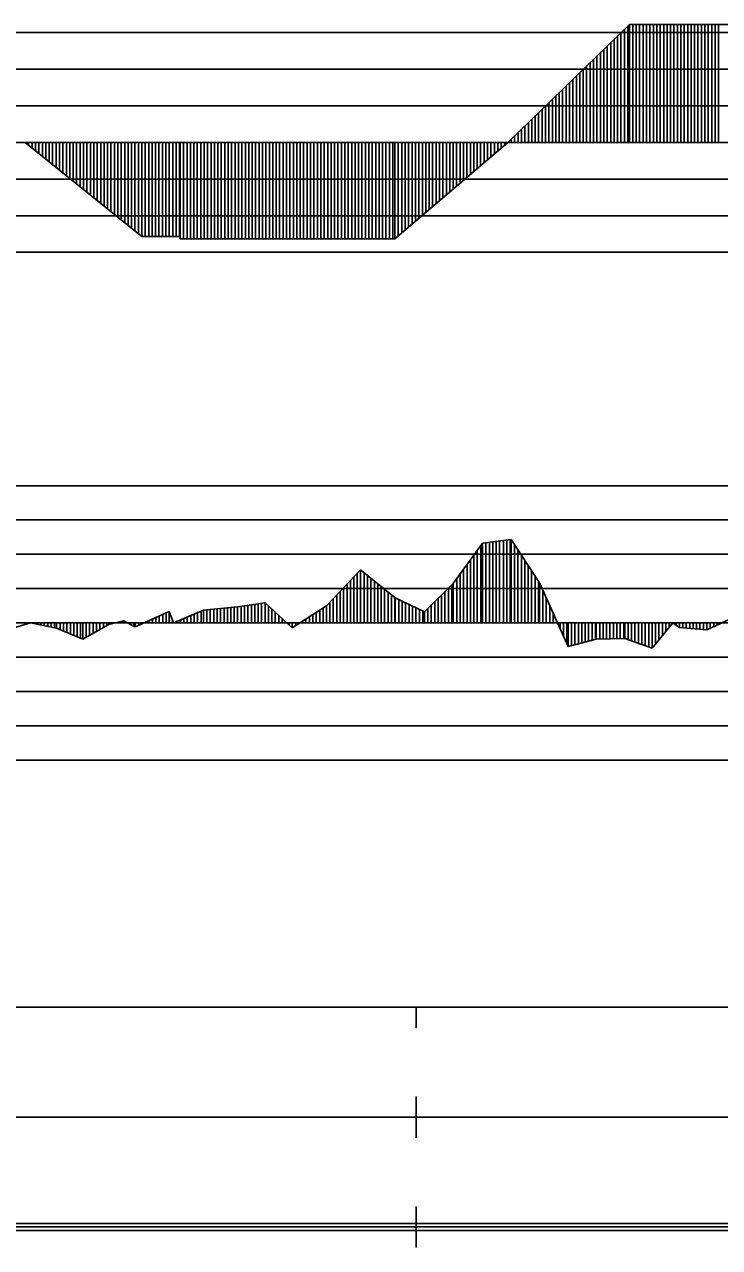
# Model space of a CAD drawing. Extents: x 2 to 10148, y 0 to 380.
# Drawn here: x 3571.4 to 3622, y 196.5 to 285.6 of the extents above; entities that cross this region are included whole.
import ezdxf

# ---------------------------------------------------------------- set-up
doc = ezdxf.new("R2010")
doc.units = 0
for name, color, linetype in [('POSUN_CARA', 7, 'Continuous'), ('POSUN_RASTR', 7, 'Continuous'), ('RYCHL_RASTR', 7, 'Continuous'), ('ZRYCHL_CARA', 7, 'Continuous'), ('ZRYCHL_RASTR', 7, 'Continuous')]:
    doc.layers.add(name, color=color, linetype=linetype)

msp = doc.modelspace()

# ---------------------------------------------------------------- linework, layer by layer
at = {"layer": 'POSUN_CARA'}
for p, q in [((3602.625, 244.87), (3604.752, 247.821)), ((3604.752, 247.821), (3606.834, 248.077)), ((3604.752, 242), (3604.752, 247.821)), ((3605.002, 242), (3605.002, 247.852)), ((3605.252, 242), (3605.252, 247.883)), ((3605.502, 242), (3605.502, 247.914)), ((3605.752, 242), (3605.751, 247.944)), ((3606.002, 242), (3606.002, 247.975)), ((3606.274, 242), (3606.274, 248.009)), ((3606.524, 242), (3606.524, 248.039)), ((3606.774, 242), (3606.774, 248.07)), ((3606.834, 248.077), (3608.902, 244.925)), ((3606.834, 242), (3606.834, 248.077)), ((3607.084, 242), (3607.084, 247.696)), ((3604.125, 242), (3604.125, 246.952)), ((3604.375, 242), (3604.375, 247.299)), ((3604.625, 242), (3604.625, 247.646)), ((3607.334, 242), (3607.334, 247.315)), ((3607.584, 242), (3607.584, 246.934)), ((3603.375, 242), (3603.375, 245.911)), ((3603.625, 242), (3603.625, 246.258)), ((3603.875, 242), (3603.875, 246.605)), ((3607.834, 242), (3607.834, 246.553)), ((3608.084, 242), (3608.084, 246.172)), ((3593.38, 243.244), (3595.871, 245.872)), ((3595.13, 242), (3595.13, 245.09)), ((3595.38, 242), (3595.38, 245.354)), ((3595.63, 242), (3595.63, 245.618)), ((3595.871, 245.872), (3598.399, 243.84)), ((3595.871, 242), (3595.871, 245.872)), ((3596.121, 242), (3596.121, 245.671)), ((3596.371, 242), (3596.371, 245.47)), ((3596.621, 242), (3596.621, 245.27)), ((3596.871, 242), (3596.871, 245.069)), ((3602.875, 242), (3602.875, 245.217)), ((3603.125, 242), (3603.125, 245.564)), ((3608.334, 242), (3608.334, 245.791)), ((3608.584, 242), (3608.584, 245.41)), ((3608.834, 242), (3608.834, 245.029)), ((3594.38, 242), (3594.38, 244.299)), ((3594.63, 242), (3594.63, 244.563)), ((3594.88, 242), (3594.88, 244.826)), ((3597.121, 242), (3597.121, 244.868)), ((3597.371, 242), (3597.371, 244.667)), ((3597.621, 242), (3597.621, 244.466)), ((3597.871, 242), (3597.871, 244.265)), ((3600.517, 242.821), (3602.625, 244.87)), ((3602.017, 242), (3602.017, 244.279)), ((3602.267, 242), (3602.267, 244.522)), ((3602.517, 242), (3602.517, 244.765)), ((3602.625, 242), (3602.625, 244.87)), ((3608.902, 244.925), (3610.986, 240.291)), ((3608.902, 242), (3608.902, 244.925)), ((3609.152, 242), (3609.152, 244.369)), ((3586.908, 243.168), (3588.904, 243.472)), ((3587.408, 242), (3587.408, 243.244)), ((3587.658, 242), (3587.658, 243.282)), ((3587.908, 242), (3587.908, 243.32)), ((3588.158, 242), (3588.158, 243.358)), ((3588.408, 242), (3588.408, 243.396)), ((3588.658, 242), (3588.658, 243.434)), ((3588.904, 243.472), (3590.888, 241.64)), ((3588.904, 242), (3588.904, 243.472)), ((3589.154, 242), (3589.154, 243.241)), ((3590.888, 241.64), (3593.38, 243.244)), ((3593.38, 242), (3593.38, 243.244)), ((3593.63, 242), (3593.63, 243.508)), ((3593.88, 242), (3593.88, 243.771)), ((3594.13, 242), (3594.13, 244.035)), ((3598.121, 242), (3598.121, 244.064)), ((3598.371, 242), (3598.371, 243.863)), ((3598.399, 243.84), (3600.517, 242.821)), ((3598.399, 242), (3598.399, 243.84)), ((3598.649, 242), (3598.649, 243.72)), ((3598.899, 242), (3598.899, 243.6)), ((3599.149, 242), (3599.149, 243.479)), ((3599.399, 242), (3599.399, 243.359)), ((3599.649, 242), (3599.649, 243.239)), ((3601.017, 242), (3601.017, 243.307)), ((3601.267, 242), (3601.267, 243.55)), ((3601.517, 242), (3601.517, 243.793)), ((3601.767, 242), (3601.767, 244.036)), ((3609.402, 242), (3609.402, 243.813)), ((3609.652, 242), (3609.652, 243.257)), ((3579.449, 241.722), (3581.922, 242.822)), ((3580.949, 242), (3580.949, 242.389)), ((3581.199, 242), (3581.199, 242.5)), ((3581.449, 242), (3581.449, 242.611)), ((3581.699, 242), (3581.699, 242.723)), ((3581.922, 242.822), (3582.238, 242.002)), ((3581.922, 242), (3581.922, 242.822)), ((3582.238, 242.002), (3584.417, 242.941)), ((3583.238, 242), (3583.238, 242.433)), ((3583.488, 242), (3583.488, 242.541)), ((3583.738, 242), (3583.738, 242.649)), ((3583.988, 242), (3583.988, 242.756)), ((3584.238, 242), (3584.238, 242.864)), ((3584.417, 242.941), (3586.908, 243.168)), ((3584.417, 242), (3584.417, 242.941)), ((3584.667, 242), (3584.667, 242.964)), ((3584.917, 242), (3584.917, 242.987)), ((3585.167, 242), (3585.167, 243.009)), ((3585.417, 242), (3585.417, 243.032)), ((3585.667, 242), (3585.667, 243.055)), ((3585.917, 242), (3585.917, 243.077)), ((3586.167, 242), (3586.167, 243.1)), ((3586.417, 242), (3586.417, 243.123)), ((3586.667, 242), (3586.667, 243.146)), ((3586.908, 242), (3586.908, 243.168)), ((3587.158, 242), (3587.158, 243.206)), ((3589.404, 242), (3589.404, 243.01)), ((3589.654, 242), (3589.654, 242.779)), ((3589.904, 242), (3589.904, 242.548)), ((3592.138, 242), (3592.138, 242.444)), ((3592.388, 242), (3592.388, 242.605)), ((3592.638, 242), (3592.638, 242.766)), ((3592.888, 242), (3592.888, 242.927)), ((3593.138, 242), (3593.138, 243.088)), ((3599.899, 242), (3599.899, 243.118)), ((3600.149, 242), (3600.149, 242.998)), ((3600.399, 242), (3600.399, 242.878)), ((3600.517, 242), (3600.517, 242.821)), ((3600.767, 242), (3600.767, 243.064)), ((3609.902, 242), (3609.902, 242.702)), ((3621.098, 241.49), (3623.098, 242.411)), ((3566.818, 240.512), (3571.815, 242.017)), ((3571.568, 242), (3571.568, 241.943)), ((3571.815, 242.017), (3573.717, 241.611)), ((3571.815, 242), (3571.815, 242.017)), ((3572.065, 242), (3572.065, 241.964)), ((3572.315, 242), (3572.315, 241.911)), ((3572.565, 242), (3572.565, 241.857)), ((3572.815, 242), (3572.815, 241.804)), ((3573.065, 242), (3573.065, 241.75)), ((3573.315, 242), (3573.315, 241.697)), ((3573.565, 242), (3573.565, 241.644)), ((3573.717, 242), (3573.717, 241.611)), ((3573.717, 241.611), (3575.622, 240.827)), ((3573.967, 242), (3573.967, 241.508)), ((3574.217, 242), (3574.217, 241.405)), ((3574.467, 242), (3574.467, 241.302)), ((3574.717, 242), (3574.717, 241.199)), ((3574.967, 242), (3574.967, 241.096)), ((3575.217, 242), (3575.217, 240.993)), ((3575.467, 242), (3575.467, 240.891)), ((3575.622, 242), (3575.622, 240.827)), ((3575.622, 240.827), (3577.51, 241.879)), ((3575.872, 242), (3575.872, 240.966)), ((3576.122, 242), (3576.122, 241.106)), ((3576.372, 242), (3576.372, 241.245)), ((3576.622, 242), (3576.622, 241.384)), ((3576.872, 242), (3576.872, 241.524)), ((3577.122, 242), (3577.122, 241.663)), ((3577.372, 242), (3577.372, 241.802)), ((3577.51, 241.879), (3578.593, 242.164)), ((3577.51, 242), (3577.51, 241.879)), ((3577.76, 242), (3577.76, 241.945)), ((3578.01, 242), (3578.01, 242.011)), ((3578.26, 242), (3578.26, 242.077)), ((3578.51, 242), (3578.51, 242.142)), ((3578.593, 242.164), (3579.449, 241.722)), ((3578.593, 242), (3578.593, 242.164)), ((3578.843, 242), (3578.843, 242.035)), ((3579.093, 242), (3579.093, 241.906)), ((3579.343, 242), (3579.343, 241.777)), ((3579.449, 242), (3579.449, 241.722)), ((3579.699, 242), (3579.699, 241.833)), ((3579.949, 242), (3579.949, 241.944)), ((3580.199, 242), (3580.199, 242.056)), ((3580.449, 242), (3580.449, 242.167)), ((3580.699, 242), (3580.699, 242.278)), ((3582.172, 242), (3582.172, 242.173)), ((3582.238, 242), (3582.238, 242.002)), ((3582.488, 242), (3582.488, 242.11)), ((3582.738, 242), (3582.738, 242.218)), ((3582.988, 242), (3582.988, 242.325)), ((3590.154, 242), (3590.154, 242.318)), ((3590.404, 242), (3590.404, 242.087)), ((3590.654, 242), (3590.654, 241.856)), ((3590.888, 242), (3590.888, 241.64)), ((3591.138, 242), (3591.138, 241.801)), ((3591.388, 242), (3591.388, 241.962)), ((3591.638, 242), (3591.638, 242.123)), ((3591.888, 242), (3591.888, 242.284)), ((3610.152, 242), (3610.152, 242.146)), ((3610.402, 242), (3610.402, 241.59)), ((3610.652, 242), (3610.652, 241.034)), ((3610.902, 242), (3610.902, 240.478)), ((3610.986, 242), (3610.986, 240.291)), ((3611.236, 242), (3611.236, 240.354)), ((3611.486, 242), (3611.486, 240.417)), ((3611.736, 242), (3611.736, 240.48)), ((3611.986, 242), (3611.986, 240.543)), ((3612.236, 242), (3612.236, 240.606)), ((3612.486, 242), (3612.486, 240.67)), ((3612.736, 242), (3612.736, 240.733)), ((3612.986, 242), (3612.986, 240.796)), ((3613.042, 242), (3613.042, 240.81)), ((3613.292, 242), (3613.292, 240.818)), ((3613.542, 242), (3613.542, 240.826)), ((3613.792, 242), (3613.792, 240.834)), ((3614.042, 242), (3614.042, 240.842)), ((3614.292, 242), (3614.292, 240.851)), ((3614.542, 242), (3614.542, 240.859)), ((3614.792, 242), (3614.792, 240.867)), ((3615.042, 242), (3615.042, 240.875)), ((3615.112, 242), (3615.112, 240.878)), ((3615.362, 242), (3615.362, 240.788)), ((3615.612, 242), (3615.612, 240.698)), ((3615.862, 242), (3615.862, 240.609)), ((3616.112, 242), (3616.112, 240.519)), ((3616.362, 242), (3616.362, 240.429)), ((3616.612, 242), (3616.612, 240.339)), ((3616.862, 242), (3616.862, 240.25)), ((3617.112, 240.16), (3618.62, 242.001)), ((3617.112, 242), (3617.112, 240.16)), ((3617.362, 242), (3617.362, 240.465)), ((3617.612, 242), (3617.612, 240.771)), ((3617.862, 242), (3617.862, 241.076)), ((3618.112, 242), (3618.112, 241.382)), ((3618.362, 242), (3618.362, 241.687)), ((3618.612, 242), (3618.612, 241.992)), ((3618.62, 242.001), (3619.099, 241.661)), ((3618.62, 242), (3618.62, 242.001)), ((3618.87, 242), (3618.87, 241.824)), ((3619.099, 242), (3619.099, 241.661)), ((3619.099, 241.661), (3621.098, 241.49)), ((3619.349, 242), (3619.349, 241.639)), ((3619.599, 242), (3619.599, 241.618)), ((3619.849, 242), (3619.849, 241.597)), ((3620.099, 242), (3620.099, 241.575)), ((3620.349, 242), (3620.349, 241.554)), ((3620.599, 242), (3620.599, 241.533)), ((3620.849, 242), (3620.849, 241.511)), ((3621.098, 242), (3621.098, 241.49)), ((3621.348, 242), (3621.348, 241.605)), ((3621.598, 242), (3621.598, 241.721)), ((3621.848, 242), (3621.848, 241.836)), ((3610.986, 240.291), (3613.042, 240.81)), ((3613.042, 240.81), (3615.112, 240.878)), ((3615.112, 240.878), (3617.112, 240.16))]:
    msp.add_line(p, q, dxfattribs=at)
at = {"layer": 'POSUN_RASTR'}
for p, q in [((3479.383, 252), (3668, 252)), ((3479.475, 249.5), (3668, 249.5)), ((3479.567, 247), (3668, 247)), ((3479.767, 244.5), (3668, 244.5)), ((3155.54, 242), (4045.764, 242)), ((3472, 239.5), (3668, 239.5)), ((3472, 237), (3668, 237)), ((3472, 234.5), (3668, 234.5)), ((3472, 232), (3668, 232))]:
    msp.add_line(p, q, dxfattribs=at)
at = {"layer": 'RYCHL_RASTR'}
for p, q in [((3155.54, 214), (4046.979, 214)), ((3599.908, 212.5), (3599.908, 214)), ((3599.908, 204.5), (3599.908, 207.5)), ((3155.54, 206), (4046.951, 206)), ((3599.908, 196.5), (3599.908, 199.5)), ((3155.54, 198.25), (4046.943, 198.25)), ((3155.54, 198), (4046.933, 198)), ((3155.54, 197.75), (4046.924, 197.75))]:
    msp.add_line(p, q, dxfattribs=at)
at = {"layer": 'ZRYCHL_CARA'}
for p, q in [((3606.592, 277), (3615.454, 285.597)), ((3615.092, 277), (3615.092, 285.246)), ((3615.342, 277), (3615.342, 285.489)), ((3615.454, 277), (3615.454, 285.597)), ((3615.454, 285.597), (3656.542, 285.597)), ((3615.704, 277), (3615.704, 285.597)), ((3615.954, 277), (3615.954, 285.597)), ((3616.204, 277), (3616.204, 285.597)), ((3616.454, 277), (3616.454, 285.597)), ((3616.704, 277), (3616.704, 285.597)), ((3616.954, 277), (3616.954, 285.597)), ((3617.204, 277), (3617.204, 285.597)), ((3617.454, 277), (3617.454, 285.597)), ((3617.704, 277), (3617.704, 285.597)), ((3617.954, 277), (3617.954, 285.597)), ((3618.204, 277), (3618.204, 285.597)), ((3618.454, 277), (3618.454, 285.597)), ((3618.704, 277), (3618.704, 285.597)), ((3618.954, 277), (3618.954, 285.597)), ((3619.204, 277), (3619.204, 285.597)), ((3619.454, 277), (3619.454, 285.597)), ((3619.704, 277), (3619.704, 285.597)), ((3619.954, 277), (3619.954, 285.597)), ((3620.204, 277), (3620.204, 285.597)), ((3620.454, 277), (3620.454, 285.597)), ((3620.704, 277), (3620.704, 285.597)), ((3620.954, 277), (3620.954, 285.597)), ((3621.204, 277), (3621.204, 285.597)), ((3621.454, 277), (3621.454, 285.597)), ((3621.704, 277), (3621.704, 285.597)), ((3621.954, 277), (3621.954, 285.597)), ((3614.092, 277), (3614.092, 284.276)), ((3614.342, 277), (3614.342, 284.519)), ((3614.592, 277), (3614.592, 284.761)), ((3614.842, 277), (3614.842, 285.004)), ((3613.342, 277), (3613.342, 283.548)), ((3613.592, 277), (3613.592, 283.791)), ((3613.842, 277), (3613.842, 284.033)), ((3612.342, 277), (3612.342, 282.578)), ((3612.592, 277), (3612.592, 282.821)), ((3612.842, 277), (3612.842, 283.063)), ((3613.092, 277), (3613.092, 283.306)), ((3611.342, 277), (3611.342, 281.608)), ((3611.592, 277), (3611.592, 281.851)), ((3611.842, 277), (3611.842, 282.093)), ((3612.092, 277), (3612.092, 282.336)), ((3610.592, 277), (3610.592, 280.881)), ((3610.842, 277), (3610.842, 281.123)), ((3611.092, 277), (3611.092, 281.366)), ((3609.592, 277), (3609.592, 279.91)), ((3609.842, 277), (3609.842, 280.153)), ((3610.092, 277), (3610.092, 280.395)), ((3610.342, 277), (3610.342, 280.638)), ((3608.592, 277), (3608.592, 278.94)), ((3608.842, 277), (3608.842, 279.183)), ((3609.092, 277), (3609.092, 279.425)), ((3609.342, 277), (3609.342, 279.668)), ((3607.842, 277), (3607.842, 278.213)), ((3608.092, 277), (3608.092, 278.455)), ((3608.342, 277), (3608.342, 278.698)), ((3606.842, 277), (3606.842, 277.243)), ((3607.092, 277), (3607.092, 277.485)), ((3607.342, 277), (3607.342, 277.728)), ((3607.592, 277), (3607.592, 277.97)), ((3155.54, 277), (4045.764, 277)), ((3571.427, 277), (3579.927, 270.141)), ((3571.677, 277), (3571.677, 276.798)), ((3571.927, 277), (3571.927, 276.597)), ((3572.177, 277), (3572.177, 276.395)), ((3572.427, 277), (3572.427, 276.193)), ((3572.677, 277), (3572.677, 275.991)), ((3572.927, 277), (3572.927, 275.79)), ((3573.177, 277), (3573.177, 275.588)), ((3573.427, 277), (3573.427, 275.386)), ((3573.677, 277), (3573.677, 275.184)), ((3573.927, 277), (3573.927, 274.983)), ((3574.177, 277), (3574.177, 274.781)), ((3574.427, 277), (3574.427, 274.579)), ((3574.677, 277), (3574.677, 274.377)), ((3574.927, 277), (3574.927, 274.176)), ((3575.177, 277), (3575.177, 273.974)), ((3575.427, 277), (3575.427, 273.772)), ((3575.677, 277), (3575.677, 273.57)), ((3575.927, 277), (3575.927, 273.369)), ((3576.177, 277), (3576.177, 273.167)), ((3576.427, 277), (3576.427, 272.965)), ((3576.677, 277), (3576.677, 272.763)), ((3576.927, 277), (3576.927, 272.562)), ((3577.177, 277), (3577.177, 272.36)), ((3577.427, 277), (3577.427, 272.158)), ((3577.677, 277), (3577.677, 271.956)), ((3577.927, 277), (3577.927, 271.755)), ((3578.177, 277), (3578.177, 271.553)), ((3578.427, 277), (3578.427, 271.351)), ((3578.677, 277), (3578.677, 271.149)), ((3578.927, 277), (3578.927, 270.948)), ((3579.177, 277), (3579.177, 270.746)), ((3579.427, 277), (3579.427, 270.544)), ((3579.677, 277), (3579.677, 270.342)), ((3579.927, 277), (3579.927, 270.141)), ((3579.927, 277), (3579.927, 270.141)), ((3580.177, 277), (3580.177, 270.141)), ((3580.427, 277), (3580.427, 270.141)), ((3580.677, 277), (3580.677, 270.141)), ((3580.927, 277), (3580.927, 270.141)), ((3581.177, 277), (3581.177, 270.141)), ((3581.427, 277), (3581.427, 270.141)), ((3581.677, 277), (3581.677, 270.141)), ((3581.927, 277), (3581.927, 270.141)), ((3582.177, 277), (3582.177, 270.141)), ((3582.427, 277), (3582.427, 270.141)), ((3582.677, 277), (3582.677, 270.141)), ((3582.719, 277), (3582.719, 269.99)), ((3582.969, 277), (3582.969, 269.99)), ((3583.219, 277), (3583.219, 269.99)), ((3583.469, 277), (3583.469, 269.99)), ((3583.719, 277), (3583.719, 269.99)), ((3583.969, 277), (3583.969, 269.99)), ((3584.219, 277), (3584.219, 269.99)), ((3584.469, 277), (3584.469, 269.99)), ((3584.719, 277), (3584.719, 269.99)), ((3584.969, 277), (3584.969, 269.99)), ((3585.219, 277), (3585.219, 269.99)), ((3585.469, 277), (3585.469, 269.99)), ((3585.719, 277), (3585.719, 269.99)), ((3585.969, 277), (3585.969, 269.99)), ((3586.219, 277), (3586.219, 269.99)), ((3586.469, 277), (3586.469, 269.99)), ((3586.719, 277), (3586.719, 269.99)), ((3586.969, 277), (3586.969, 269.99)), ((3587.219, 277), (3587.219, 269.99)), ((3587.469, 277), (3587.469, 269.99)), ((3587.719, 277), (3587.719, 269.99)), ((3587.969, 277), (3587.969, 269.99)), ((3588.219, 277), (3588.219, 269.99)), ((3588.469, 277), (3588.469, 269.99)), ((3588.719, 277), (3588.719, 269.99)), ((3588.969, 277), (3588.969, 269.99)), ((3589.219, 277), (3589.219, 269.99)), ((3589.469, 277), (3589.469, 269.99)), ((3589.719, 277), (3589.719, 269.99)), ((3589.969, 277), (3589.969, 269.99)), ((3590.219, 277), (3590.219, 269.99)), ((3590.469, 277), (3590.469, 269.99)), ((3590.719, 277), (3590.719, 269.99)), ((3590.969, 277), (3590.969, 269.99)), ((3591.219, 277), (3591.219, 269.99)), ((3591.469, 277), (3591.469, 269.99)), ((3591.719, 277), (3591.719, 269.99)), ((3591.969, 277), (3591.969, 269.99)), ((3592.219, 277), (3592.219, 269.99)), ((3592.469, 277), (3592.469, 269.99)), ((3592.719, 277), (3592.719, 269.99)), ((3592.969, 277), (3592.969, 269.99)), ((3593.219, 277), (3593.219, 269.99)), ((3593.469, 277), (3593.469, 269.99)), ((3593.719, 277), (3593.719, 269.99)), ((3593.969, 277), (3593.969, 269.99)), ((3594.219, 277), (3594.219, 269.99)), ((3594.469, 277), (3594.469, 269.99)), ((3594.719, 277), (3594.719, 269.99)), ((3594.969, 277), (3594.969, 269.99)), ((3595.219, 277), (3595.219, 269.99)), ((3595.469, 277), (3595.469, 269.99)), ((3595.719, 277), (3595.719, 269.99)), ((3595.969, 277), (3595.969, 269.99)), ((3596.219, 277), (3596.219, 269.99)), ((3596.469, 277), (3596.469, 269.99)), ((3596.719, 277), (3596.719, 269.99)), ((3596.969, 277), (3596.969, 269.99)), ((3597.219, 277), (3597.219, 269.99)), ((3597.469, 277), (3597.469, 269.99)), ((3597.719, 277), (3597.719, 269.99)), ((3597.969, 277), (3597.969, 269.99)), ((3598.219, 277), (3598.219, 269.99)), ((3598.368, 277), (3598.368, 269.99)), ((3598.368, 269.99), (3606.592, 277)), ((3598.618, 277), (3598.618, 270.203)), ((3598.868, 277), (3598.868, 270.416)), ((3599.118, 277), (3599.118, 270.629)), ((3599.368, 277), (3599.368, 270.842)), ((3599.618, 277), (3599.618, 271.055)), ((3599.868, 277), (3599.868, 271.268)), ((3600.118, 277), (3600.118, 271.481)), ((3600.368, 277), (3600.368, 271.694)), ((3600.618, 277), (3600.618, 271.908)), ((3600.868, 277), (3600.868, 272.121)), ((3601.118, 277), (3601.118, 272.334)), ((3601.368, 277), (3601.368, 272.547)), ((3601.618, 277), (3601.618, 272.76)), ((3601.868, 277), (3601.868, 272.973)), ((3602.118, 277), (3602.118, 273.186)), ((3602.368, 277), (3602.368, 273.399)), ((3602.618, 277), (3602.618, 273.612)), ((3602.868, 277), (3602.868, 273.826)), ((3603.118, 277), (3603.118, 274.039)), ((3603.368, 277), (3603.368, 274.252)), ((3603.618, 277), (3603.618, 274.465)), ((3603.868, 277), (3603.868, 274.678)), ((3604.118, 277), (3604.118, 274.891)), ((3604.368, 277), (3604.368, 275.104)), ((3604.618, 277), (3604.618, 275.317)), ((3604.868, 277), (3604.868, 275.53)), ((3605.118, 277), (3605.118, 275.743)), ((3605.368, 277), (3605.368, 275.957)), ((3605.618, 277), (3605.618, 276.17)), ((3605.868, 277), (3605.868, 276.383)), ((3606.118, 277), (3606.118, 276.596)), ((3606.368, 277), (3606.368, 276.809)), ((3579.927, 270.141), (3582.719, 270.141)), ((3582.719, 270.141), (3582.719, 269.99)), ((3582.719, 269.99), (3598.368, 269.99))]:
    msp.add_line(p, q, dxfattribs=at)
at = {"layer": 'ZRYCHL_RASTR'}
for p, q in [((3472, 285), (3668, 285)), ((3472, 282.333), (3668, 282.333)), ((3472, 279.667), (3668, 279.667)), ((3458, 274.333), (3668, 274.333)), ((3458, 271.667), (3668, 271.667)), ((3458, 269), (3668, 269))]:
    msp.add_line(p, q, dxfattribs=at)

doc.saveas('drawing.dxf')
